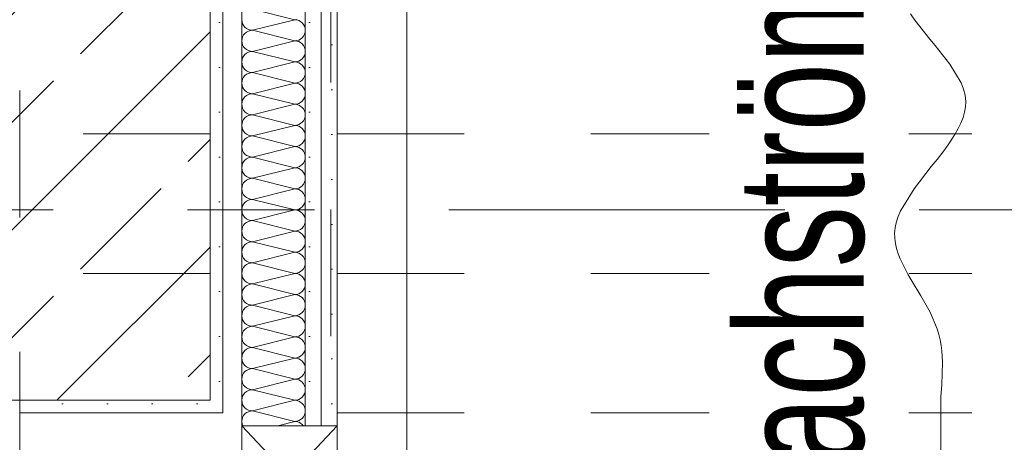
# Model space of a CAD drawing. Header units: metres. Extents: x -3.6 to 90.7, y -11.1 to 18.
# Tile 378 of 656: x 40.13 to 40.906, y 5.167 to 5.5. Entities that reach past the tile are written whole.
import ezdxf

# ---------------------------------------------------------------- set-up
doc = ezdxf.new("R2010")
doc.units = ezdxf.units.M
doc.header["$MEASUREMENT"] = 0
for name, pattern in [('Achse', [0.2, 0.1, -0.05, 0, -0.05]), ('Strichlinie doppelt', [0.546806, 0.264583, -0.105833, 0.070556, -0.105833]), ('Untersicht', [0.1, 0.075, -0.025]), ('Wipeout_Contour', [1, 0, -1])]:
    doc.linetypes.add(name, pattern=pattern)
for name, color, linetype in [('152 - Bemaßung_ Beschriftung.Ausbau', 7, 'Continuous'), ('451 - Universal.Achsen Raster', 7, 'Continuous'), ('605 - Struktur.Wand Innen', 7, 'Continuous'), ('607 - Struktur.Stütze', 7, 'Continuous'), ('608 - Struktur.Träger', 7, 'Continuous'), ('Neubau_606 - Struktur.Wand Innen Ausbau', 7, 'Continuous'), ('Neubau_650 - Abdeckung.Fußboden Aufbau', 7, 'Continuous'), ('Neubau_653 - Abdeckung.TB Verkofferung', 7, 'Continuous')]:
    doc.layers.add(name, color=color, linetype=linetype)
doc.styles.add('ERSTELLTER_STIL_2', font='txt')
doc.dimstyles.new('ERSTELLTER_STIL__1', dxfattribs={"dimtxt": 0.1, "dimasz": 0.0532, "dimexe": 0.18, "dimexo": 0.0625, "dimgap": 0, "dimtad": 1, "dimzin": 0, "dimdsep": 46, "dimtxsty": 'ERSTELLTER_STIL_2', "dimblk": 'ARROWHEAD_2', "dimblk1": 'ARROWHEAD_2', "dimblk2": 'ARROWHEAD_2', "dimcen": 0.09, "dimse1": 1, "dimse2": 1, "dimclrd": 7, "dimclre": 7, "dimclrt": 7, "dimazin": 0, "dimtfac": 1, "dimtdec": 4, "dimtmove": 0, "dimatfit": 3, "dimfxl": 1, "dimtolj": 1, "dimtzin": 0, "dimarcsym": 0})
doc.dimstyles.new('ERSTELLTER_STIL__3', dxfattribs={"dimtxt": 0.1, "dimasz": 0.0532, "dimexe": 0.18, "dimexo": 0.0625, "dimgap": 0, "dimtad": 1, "dimtih": 1, "dimtoh": 1, "dimzin": 0, "dimdsep": 46, "dimtxsty": 'ERSTELLTER_STIL_2', "dimblk": 'ARROWHEAD_2', "dimblk1": 'ARROWHEAD_2', "dimblk2": 'ARROWHEAD_2', "dimcen": 0.09, "dimse1": 1, "dimse2": 1, "dimclrd": 7, "dimclre": 7, "dimclrt": 7, "dimazin": 0, "dimtfac": 1, "dimtdec": 4, "dimtmove": 0, "dimatfit": 3, "dimfxl": 1, "dimtolj": 1, "dimtzin": 0, "dimarcsym": 0})
pattern_1 = [(45, (0, 0), (-0.01767767, 0.01767767), [0, -0.025])]

# ---------------------------------------------------------------- blocks, each defined once
blk = doc.blocks.new('*X7')
at = {"layer": 'Neubau_606 - Struktur.Wand Innen Ausbau', "color": 7, "linetype": 'Continuous', "lineweight": 5}
for p, q in [((40.34664, 5.49999), (40.31331, 5.50832)), ((40.30497, 5.49999), (40.30513, 5.49836)), ((40.34664, 5.49999), (40.31331, 5.49165)), ((40.34664, 5.49999), (40.34827, 5.50015)), ((40.34827, 5.49983), (40.34664, 5.49999)), ((40.34983, 5.49935), (40.34827, 5.49983)), ((40.35127, 5.49858), (40.34983, 5.49935)), ((40.30513, 5.49836), (40.30561, 5.4968)), ((40.30561, 5.4968), (40.30638, 5.49536)), ((40.30638, 5.49536), (40.30741, 5.4941)), ((40.30741, 5.4941), (40.30868, 5.49306)), ((40.30868, 5.49306), (40.31012, 5.49229)), ((40.31012, 5.49229), (40.31168, 5.49181)), ((40.31168, 5.49149), (40.31012, 5.49102)), ((40.31168, 5.49181), (40.31331, 5.49165)), ((40.31331, 5.49165), (40.31168, 5.49149)), ((40.34664, 5.48332), (40.31331, 5.49165)), ((40.35253, 5.49755), (40.35127, 5.49858)), ((40.35357, 5.49628), (40.35253, 5.49755)), ((40.35434, 5.49484), (40.35357, 5.49628)), ((40.35481, 5.49328), (40.35434, 5.49484)), ((40.35497, 5.49165), (40.35481, 5.49328)), ((40.35481, 5.49003), (40.35497, 5.49165)), ((40.30513, 5.48495), (40.30497, 5.48332)), ((40.30561, 5.48651), (40.30513, 5.48495)), ((40.30638, 5.48795), (40.30561, 5.48651)), ((40.30741, 5.48921), (40.30638, 5.48795)), ((40.30868, 5.49025), (40.30741, 5.48921)), ((40.31012, 5.49102), (40.30868, 5.49025)), ((40.34664, 5.48332), (40.34827, 5.48348)), ((40.34827, 5.48348), (40.34983, 5.48396)), ((40.34983, 5.48396), (40.35127, 5.48473)), ((40.35127, 5.48473), (40.35253, 5.48576)), ((40.35253, 5.48576), (40.35357, 5.48702)), ((40.35357, 5.48702), (40.35434, 5.48847)), ((40.35434, 5.48847), (40.35481, 5.49003)), ((40.30497, 5.48332), (40.30513, 5.4817)), ((40.30513, 5.4817), (40.30561, 5.48013)), ((40.30561, 5.48013), (40.30638, 5.47869)), ((40.30638, 5.47869), (40.30741, 5.47743)), ((40.30741, 5.47743), (40.30868, 5.47639)), ((40.30868, 5.47639), (40.31012, 5.47562)), ((40.34664, 5.48332), (40.31331, 5.47499)), ((40.34827, 5.48316), (40.34664, 5.48332)), ((40.34983, 5.48269), (40.34827, 5.48316)), ((40.35127, 5.48192), (40.34983, 5.48269)), ((40.35253, 5.48088), (40.35127, 5.48192)), ((40.35357, 5.47962), (40.35253, 5.48088)), ((40.35434, 5.47818), (40.35357, 5.47962)), ((40.35481, 5.47661), (40.35434, 5.47818)), ((40.35497, 5.47499), (40.35481, 5.47661)), ((40.30513, 5.46828), (40.30497, 5.46665)), ((40.30561, 5.46984), (40.30513, 5.46828)), ((40.30638, 5.47128), (40.30561, 5.46984)), ((40.30741, 5.47255), (40.30638, 5.47128)), ((40.30868, 5.47358), (40.30741, 5.47255)), ((40.31012, 5.47435), (40.30868, 5.47358)), ((40.31012, 5.47562), (40.31168, 5.47515)), ((40.31168, 5.47483), (40.31012, 5.47435)), ((40.31168, 5.47515), (40.31331, 5.47499)), ((40.31331, 5.47499), (40.31168, 5.47483)), ((40.34664, 5.46665), (40.31331, 5.47499)), ((40.34983, 5.46729), (40.35127, 5.46806)), ((40.35127, 5.46806), (40.35253, 5.4691)), ((40.35253, 5.4691), (40.35357, 5.47036)), ((40.35357, 5.47036), (40.35434, 5.4718)), ((40.35434, 5.4718), (40.35481, 5.47336)), ((40.35481, 5.47336), (40.35497, 5.47499)), ((40.30497, 5.46665), (40.30513, 5.46503)), ((40.30513, 5.46503), (40.30561, 5.46347)), ((40.30561, 5.46347), (40.30638, 5.46202)), ((40.30638, 5.46202), (40.30741, 5.46076)), ((40.30741, 5.46076), (40.30868, 5.45973)), ((40.34664, 5.46665), (40.31331, 5.45832)), ((40.34664, 5.46665), (40.34827, 5.46681)), ((40.34827, 5.46649), (40.34664, 5.46665)), ((40.34827, 5.46681), (40.34983, 5.46729)), ((40.34983, 5.46602), (40.34827, 5.46649)), ((40.35127, 5.46525), (40.34983, 5.46602)), ((40.35253, 5.46421), (40.35127, 5.46525)), ((40.35357, 5.46295), (40.35253, 5.46421)), ((40.35434, 5.46151), (40.35357, 5.46295)), ((40.35481, 5.45995), (40.35434, 5.46151)), ((40.30561, 5.45318), (40.30513, 5.45161)), ((40.30638, 5.45462), (40.30561, 5.45318)), ((40.30741, 5.45588), (40.30638, 5.45462)), ((40.30868, 5.45692), (40.30741, 5.45588)), ((40.30868, 5.45973), (40.31012, 5.45896)), ((40.31012, 5.45769), (40.30868, 5.45692)), ((40.31012, 5.45896), (40.31168, 5.45848)), ((40.31168, 5.45816), (40.31012, 5.45769)), ((40.31168, 5.45848), (40.31331, 5.45832)), ((40.31331, 5.45832), (40.31168, 5.45816)), ((40.34664, 5.44999), (40.31331, 5.45832)), ((40.35127, 5.45139), (40.35253, 5.45243)), ((40.35253, 5.45243), (40.35357, 5.45369)), ((40.35357, 5.45369), (40.35434, 5.45513)), ((40.35434, 5.45513), (40.35481, 5.4567)), ((40.35497, 5.45832), (40.35481, 5.45995)), ((40.35481, 5.4567), (40.35497, 5.45832)), ((40.30513, 5.45161), (40.30497, 5.44999)), ((40.30497, 5.44999), (40.30513, 5.44836)), ((40.30513, 5.44836), (40.30561, 5.4468)), ((40.30561, 5.4468), (40.30638, 5.44536)), ((40.30638, 5.44536), (40.30741, 5.4441)), ((40.34664, 5.44999), (40.31331, 5.44165)), ((40.34664, 5.44999), (40.34827, 5.45015)), ((40.34827, 5.44983), (40.34664, 5.44999)), ((40.34827, 5.45015), (40.34983, 5.45062)), ((40.34983, 5.44935), (40.34827, 5.44983)), ((40.34983, 5.45062), (40.35127, 5.45139)), ((40.35127, 5.44858), (40.34983, 5.44935)), ((40.35253, 5.44755), (40.35127, 5.44858)), ((40.35357, 5.44628), (40.35253, 5.44755)), ((40.35434, 5.44484), (40.35357, 5.44628)), ((40.35481, 5.44328), (40.35434, 5.44484)), ((40.30638, 5.43795), (40.30561, 5.43651)), ((40.30741, 5.43921), (40.30638, 5.43795)), ((40.30741, 5.4441), (40.30868, 5.44306)), ((40.30868, 5.44025), (40.30741, 5.43921)), ((40.30868, 5.44306), (40.31012, 5.44229)), ((40.31012, 5.44102), (40.30868, 5.44025)), ((40.31012, 5.44229), (40.31168, 5.44181)), ((40.31168, 5.44149), (40.31012, 5.44102)), ((40.31168, 5.44181), (40.31331, 5.44165)), ((40.31331, 5.44165), (40.31168, 5.44149)), ((40.34664, 5.43332), (40.31331, 5.44165)), ((40.35253, 5.43576), (40.35357, 5.43702)), ((40.35357, 5.43702), (40.35434, 5.43847)), ((40.35434, 5.43847), (40.35481, 5.44003)), ((40.35497, 5.44165), (40.35481, 5.44328)), ((40.35481, 5.44003), (40.35497, 5.44165)), ((40.30513, 5.43495), (40.30497, 5.43332)), ((40.30497, 5.43332), (40.30513, 5.4317)), ((40.30561, 5.43651), (40.30513, 5.43495)), ((40.30513, 5.4317), (40.30561, 5.43013)), ((40.30561, 5.43013), (40.30638, 5.42869)), ((40.34664, 5.43332), (40.31331, 5.42499)), ((40.34664, 5.43332), (40.34827, 5.43348)), ((40.34827, 5.43316), (40.34664, 5.43332)), ((40.34827, 5.43348), (40.34983, 5.43396)), ((40.34983, 5.43269), (40.34827, 5.43316)), ((40.34983, 5.43396), (40.35127, 5.43473)), ((40.35127, 5.43192), (40.34983, 5.43269)), ((40.35127, 5.43473), (40.35253, 5.43576)), ((40.35253, 5.43088), (40.35127, 5.43192)), ((40.35357, 5.42962), (40.35253, 5.43088)), ((40.35434, 5.42818), (40.35357, 5.42962)), ((40.30638, 5.42869), (40.30741, 5.42743)), ((40.30741, 5.42255), (40.30638, 5.42128)), ((40.30741, 5.42743), (40.30868, 5.42639)), ((40.30868, 5.42358), (40.30741, 5.42255)), ((40.30868, 5.42639), (40.31012, 5.42562)), ((40.31012, 5.42435), (40.30868, 5.42358)), ((40.31012, 5.42562), (40.31168, 5.42515)), ((40.31168, 5.42483), (40.31012, 5.42435)), ((40.31168, 5.42515), (40.31331, 5.42499)), ((40.31331, 5.42499), (40.31168, 5.42483)), ((40.34664, 5.41665), (40.31331, 5.42499)), ((40.35357, 5.42036), (40.35434, 5.4218)), ((40.35481, 5.42661), (40.35434, 5.42818)), ((40.35434, 5.4218), (40.35481, 5.42336)), ((40.35497, 5.42499), (40.35481, 5.42661)), ((40.35481, 5.42336), (40.35497, 5.42499)), ((40.30513, 5.41828), (40.30497, 5.41665)), ((40.30497, 5.41665), (40.30513, 5.41503)), ((40.30561, 5.41984), (40.30513, 5.41828)), ((40.30513, 5.41503), (40.30561, 5.41347)), ((40.30638, 5.42128), (40.30561, 5.41984)), ((40.34664, 5.41665), (40.31331, 5.40832)), ((40.34664, 5.41665), (40.34827, 5.41681)), ((40.34827, 5.41649), (40.34664, 5.41665)), ((40.34827, 5.41681), (40.34983, 5.41729)), ((40.34983, 5.41602), (40.34827, 5.41649)), ((40.34983, 5.41729), (40.35127, 5.41806)), ((40.35127, 5.41525), (40.34983, 5.41602)), ((40.35127, 5.41806), (40.35253, 5.4191)), ((40.35253, 5.41421), (40.35127, 5.41525)), ((40.35253, 5.4191), (40.35357, 5.42036)), ((40.35357, 5.41295), (40.35253, 5.41421)), ((40.30561, 5.41347), (40.30638, 5.41202)), ((40.30638, 5.41202), (40.30741, 5.41076)), ((40.30741, 5.41076), (40.30868, 5.40973)), ((40.30868, 5.40692), (40.30741, 5.40588)), ((40.30868, 5.40973), (40.31012, 5.40896)), ((40.31012, 5.40769), (40.30868, 5.40692)), ((40.31012, 5.40896), (40.31168, 5.40848)), ((40.31168, 5.40816), (40.31012, 5.40769)), ((40.31168, 5.40848), (40.31331, 5.40832)), ((40.31331, 5.40832), (40.31168, 5.40816)), ((40.34664, 5.39999), (40.31331, 5.40832)), ((40.35434, 5.41151), (40.35357, 5.41295)), ((40.35481, 5.40995), (40.35434, 5.41151)), ((40.35434, 5.40513), (40.35481, 5.4067)), ((40.35497, 5.40832), (40.35481, 5.40995)), ((40.35481, 5.4067), (40.35497, 5.40832)), ((40.30513, 5.40161), (40.30497, 5.39999)), ((40.30497, 5.39999), (40.30513, 5.39836)), ((40.30561, 5.40318), (40.30513, 5.40161)), ((40.30513, 5.39836), (40.30561, 5.3968)), ((40.30638, 5.40462), (40.30561, 5.40318)), ((40.30741, 5.40588), (40.30638, 5.40462)), ((40.34664, 5.39999), (40.31331, 5.39165)), ((40.34664, 5.39999), (40.34827, 5.40015)), ((40.34827, 5.39983), (40.34664, 5.39999)), ((40.34827, 5.40015), (40.34983, 5.40062)), ((40.34983, 5.39935), (40.34827, 5.39983)), ((40.34983, 5.40062), (40.35127, 5.40139)), ((40.35127, 5.39858), (40.34983, 5.39935)), ((40.35127, 5.40139), (40.35253, 5.40243)), ((40.35253, 5.39755), (40.35127, 5.39858)), ((40.35253, 5.40243), (40.35357, 5.40369)), ((40.35357, 5.40369), (40.35434, 5.40513)), ((40.30561, 5.3968), (40.30638, 5.39536)), ((40.30638, 5.39536), (40.30741, 5.3941)), ((40.30741, 5.3941), (40.30868, 5.39306)), ((40.30868, 5.39306), (40.31012, 5.39229)), ((40.31012, 5.39102), (40.30868, 5.39025)), ((40.31012, 5.39229), (40.31168, 5.39181)), ((40.31168, 5.39149), (40.31012, 5.39102)), ((40.31168, 5.39181), (40.31331, 5.39165)), ((40.31331, 5.39165), (40.31168, 5.39149)), ((40.34664, 5.38332), (40.31331, 5.39165)), ((40.35357, 5.39628), (40.35253, 5.39755)), ((40.35434, 5.39484), (40.35357, 5.39628)), ((40.35481, 5.39328), (40.35434, 5.39484)), ((40.35497, 5.39165), (40.35481, 5.39328)), ((40.35481, 5.39003), (40.35497, 5.39165)), ((40.30513, 5.38495), (40.30497, 5.38332)), ((40.30497, 5.38332), (40.30513, 5.3817)), ((40.30561, 5.38651), (40.30513, 5.38495)), ((40.30638, 5.38795), (40.30561, 5.38651)), ((40.30741, 5.38921), (40.30638, 5.38795)), ((40.30868, 5.39025), (40.30741, 5.38921)), ((40.34664, 5.38332), (40.31331, 5.37499)), ((40.34664, 5.38332), (40.34827, 5.38348)), ((40.34827, 5.38316), (40.34664, 5.38332)), ((40.34827, 5.38348), (40.34983, 5.38396)), ((40.34983, 5.38269), (40.34827, 5.38316)), ((40.34983, 5.38396), (40.35127, 5.38473)), ((40.35127, 5.38192), (40.34983, 5.38269)), ((40.35127, 5.38473), (40.35253, 5.38576)), ((40.35253, 5.38576), (40.35357, 5.38702)), ((40.35357, 5.38702), (40.35434, 5.38847)), ((40.35434, 5.38847), (40.35481, 5.39003)), ((40.30513, 5.3817), (40.30561, 5.38013)), ((40.30561, 5.38013), (40.30638, 5.37869)), ((40.30638, 5.37869), (40.30741, 5.37743)), ((40.30741, 5.37743), (40.30868, 5.37639)), ((40.30868, 5.37639), (40.31012, 5.37562)), ((40.31012, 5.37562), (40.31168, 5.37515)), ((40.31168, 5.37515), (40.31331, 5.37499)), ((40.31331, 5.37499), (40.31168, 5.37483)), ((40.34664, 5.36665), (40.31331, 5.37499)), ((40.35253, 5.38088), (40.35127, 5.38192)), ((40.35357, 5.37962), (40.35253, 5.38088)), ((40.35434, 5.37818), (40.35357, 5.37962)), ((40.35481, 5.37661), (40.35434, 5.37818)), ((40.35497, 5.37499), (40.35481, 5.37661)), ((40.35481, 5.37336), (40.35497, 5.37499)), ((40.30513, 5.36828), (40.30497, 5.36665)), ((40.30561, 5.36984), (40.30513, 5.36828)), ((40.30638, 5.37128), (40.30561, 5.36984)), ((40.30741, 5.37255), (40.30638, 5.37128)), ((40.30868, 5.37358), (40.30741, 5.37255)), ((40.31012, 5.37435), (40.30868, 5.37358)), ((40.31168, 5.37483), (40.31012, 5.37435)), ((40.34827, 5.36681), (40.34983, 5.36729)), ((40.34983, 5.36729), (40.35127, 5.36806)), ((40.35127, 5.36806), (40.35253, 5.3691)), ((40.35253, 5.3691), (40.35357, 5.37036)), ((40.35357, 5.37036), (40.35434, 5.3718)), ((40.35434, 5.3718), (40.35481, 5.37336)), ((40.30497, 5.36665), (40.30513, 5.36503)), ((40.30513, 5.36503), (40.30561, 5.36347)), ((40.30561, 5.36347), (40.30638, 5.36202)), ((40.30638, 5.36202), (40.30741, 5.36076)), ((40.30741, 5.36076), (40.30868, 5.35973)), ((40.30868, 5.35973), (40.31012, 5.35896)), ((40.34664, 5.36665), (40.31331, 5.35832)), ((40.34664, 5.36665), (40.34827, 5.36681)), ((40.34827, 5.36649), (40.34664, 5.36665)), ((40.34983, 5.36602), (40.34827, 5.36649)), ((40.35127, 5.36525), (40.34983, 5.36602)), ((40.35253, 5.36421), (40.35127, 5.36525)), ((40.35357, 5.36295), (40.35253, 5.36421)), ((40.35434, 5.36151), (40.35357, 5.36295)), ((40.35481, 5.35995), (40.35434, 5.36151)), ((40.35497, 5.35832), (40.35481, 5.35995)), ((40.30513, 5.35161), (40.30497, 5.34999)), ((40.30561, 5.35318), (40.30513, 5.35161)), ((40.30638, 5.35462), (40.30561, 5.35318)), ((40.30741, 5.35588), (40.30638, 5.35462)), ((40.30868, 5.35692), (40.30741, 5.35588)), ((40.31012, 5.35769), (40.30868, 5.35692)), ((40.31012, 5.35896), (40.31168, 5.35848)), ((40.31168, 5.35816), (40.31012, 5.35769)), ((40.31168, 5.35848), (40.31331, 5.35832)), ((40.31331, 5.35832), (40.31168, 5.35816)), ((40.34664, 5.34999), (40.31331, 5.35832)), ((40.35127, 5.35139), (40.35253, 5.35243)), ((40.35253, 5.35243), (40.35357, 5.35369)), ((40.35357, 5.35369), (40.35434, 5.35513)), ((40.35434, 5.35513), (40.35481, 5.3567)), ((40.35481, 5.3567), (40.35497, 5.35832)), ((40.30497, 5.34999), (40.30513, 5.34836)), ((40.30513, 5.34836), (40.30561, 5.3468)), ((40.30561, 5.3468), (40.30638, 5.34536)), ((40.30638, 5.34536), (40.30741, 5.3441)), ((40.30741, 5.3441), (40.30868, 5.34306)), ((40.34664, 5.34999), (40.31331, 5.34165)), ((40.34664, 5.34999), (40.34827, 5.35015)), ((40.34827, 5.34983), (40.34664, 5.34999)), ((40.34827, 5.35015), (40.34983, 5.35062)), ((40.34983, 5.34935), (40.34827, 5.34983)), ((40.34983, 5.35062), (40.35127, 5.35139)), ((40.35127, 5.34858), (40.34983, 5.34935)), ((40.35253, 5.34755), (40.35127, 5.34858)), ((40.35357, 5.34628), (40.35253, 5.34755)), ((40.35434, 5.34484), (40.35357, 5.34628)), ((40.35481, 5.34328), (40.35434, 5.34484)), ((40.30561, 5.33651), (40.30513, 5.33495)), ((40.30638, 5.33795), (40.30561, 5.33651)), ((40.30741, 5.33921), (40.30638, 5.33795)), ((40.30868, 5.34025), (40.30741, 5.33921)), ((40.30868, 5.34306), (40.31012, 5.34229)), ((40.31012, 5.34102), (40.30868, 5.34025)), ((40.31012, 5.34229), (40.31168, 5.34181)), ((40.31168, 5.34149), (40.31012, 5.34102)), ((40.31168, 5.34181), (40.31331, 5.34165)), ((40.31331, 5.34165), (40.31168, 5.34149)), ((40.34664, 5.33332), (40.31331, 5.34165)), ((40.35253, 5.33576), (40.35357, 5.33702)), ((40.35357, 5.33702), (40.35434, 5.33847)), ((40.35434, 5.33847), (40.35481, 5.34003)), ((40.35497, 5.34165), (40.35481, 5.34328)), ((40.35481, 5.34003), (40.35497, 5.34165)), ((40.30513, 5.33495), (40.30497, 5.33332)), ((40.30497, 5.33332), (40.30513, 5.3317)), ((40.30513, 5.3317), (40.30561, 5.33013)), ((40.30561, 5.33013), (40.30638, 5.32869)), ((40.30638, 5.32869), (40.30741, 5.32743)), ((40.34664, 5.33332), (40.31331, 5.32499)), ((40.34664, 5.33332), (40.34827, 5.33348)), ((40.34827, 5.33316), (40.34664, 5.33332)), ((40.34827, 5.33348), (40.34983, 5.33396)), ((40.34983, 5.33269), (40.34827, 5.33316)), ((40.34983, 5.33396), (40.35127, 5.33473)), ((40.35127, 5.33192), (40.34983, 5.33269)), ((40.35127, 5.33473), (40.35253, 5.33576)), ((40.35253, 5.33088), (40.35127, 5.33192)), ((40.35357, 5.32962), (40.35253, 5.33088)), ((40.35434, 5.32818), (40.35357, 5.32962)), ((40.30638, 5.32128), (40.30561, 5.31984)), ((40.30741, 5.32255), (40.30638, 5.32128)), ((40.30741, 5.32743), (40.30868, 5.32639)), ((40.30868, 5.32358), (40.30741, 5.32255)), ((40.30868, 5.32639), (40.31012, 5.32562)), ((40.31012, 5.32435), (40.30868, 5.32358)), ((40.31012, 5.32562), (40.31168, 5.32515)), ((40.31168, 5.32483), (40.31012, 5.32435)), ((40.31168, 5.32515), (40.31331, 5.32499)), ((40.31331, 5.32499), (40.31168, 5.32483)), ((40.34664, 5.31665), (40.31331, 5.32499)), ((40.35357, 5.32036), (40.35434, 5.3218)), ((40.35481, 5.32661), (40.35434, 5.32818)), ((40.35434, 5.3218), (40.35481, 5.32336)), ((40.35497, 5.32499), (40.35481, 5.32661)), ((40.35481, 5.32336), (40.35497, 5.32499)), ((40.30513, 5.31828), (40.30497, 5.31665)), ((40.30497, 5.31665), (40.30513, 5.31503)), ((40.30561, 5.31984), (40.30513, 5.31828)), ((40.30513, 5.31503), (40.30561, 5.31347)), ((40.30561, 5.31347), (40.30638, 5.31202)), ((40.34664, 5.31665), (40.31331, 5.30832)), ((40.34664, 5.31665), (40.34827, 5.31681)), ((40.34827, 5.31649), (40.34664, 5.31665)), ((40.34827, 5.31681), (40.34983, 5.31729)), ((40.34983, 5.31602), (40.34827, 5.31649)), ((40.34983, 5.31729), (40.35127, 5.31806)), ((40.35127, 5.31525), (40.34983, 5.31602)), ((40.35127, 5.31806), (40.35253, 5.3191)), ((40.35253, 5.31421), (40.35127, 5.31525)), ((40.35253, 5.3191), (40.35357, 5.32036)), ((40.35357, 5.31295), (40.35253, 5.31421)), ((40.35434, 5.31151), (40.35357, 5.31295)), ((40.30638, 5.31202), (40.30741, 5.31076)), ((40.30741, 5.30588), (40.30638, 5.30462)), ((40.30741, 5.31076), (40.30868, 5.30973)), ((40.30868, 5.30692), (40.30741, 5.30588)), ((40.30868, 5.30973), (40.31012, 5.30896)), ((40.31012, 5.30769), (40.30868, 5.30692)), ((40.31012, 5.30896), (40.31168, 5.30848)), ((40.31168, 5.30816), (40.31012, 5.30769)), ((40.31168, 5.30848), (40.31331, 5.30832)), ((40.31331, 5.30832), (40.31168, 5.30816)), ((40.34664, 5.29999), (40.31331, 5.30832)), ((40.35357, 5.30369), (40.35434, 5.30513)), ((40.35481, 5.30995), (40.35434, 5.31151)), ((40.35434, 5.30513), (40.35481, 5.3067)), ((40.35497, 5.30832), (40.35481, 5.30995)), ((40.35481, 5.3067), (40.35497, 5.30832)), ((40.30513, 5.30161), (40.30497, 5.29999)), ((40.30497, 5.29999), (40.30513, 5.29836)), ((40.30561, 5.30318), (40.30513, 5.30161)), ((40.30513, 5.29836), (40.30561, 5.2968)), ((40.30638, 5.30462), (40.30561, 5.30318)), ((40.34664, 5.29999), (40.31331, 5.29165)), ((40.34664, 5.29999), (40.34827, 5.30015)), ((40.34827, 5.29983), (40.34664, 5.29999)), ((40.34827, 5.30015), (40.34983, 5.30062)), ((40.34983, 5.29935), (40.34827, 5.29983)), ((40.34983, 5.30062), (40.35127, 5.30139)), ((40.35127, 5.29858), (40.34983, 5.29935)), ((40.35127, 5.30139), (40.35253, 5.30243)), ((40.35253, 5.29755), (40.35127, 5.29858)), ((40.35253, 5.30243), (40.35357, 5.30369)), ((40.35357, 5.29628), (40.35253, 5.29755)), ((40.30561, 5.2968), (40.30638, 5.29536)), ((40.30638, 5.29536), (40.30741, 5.2941)), ((40.30741, 5.2941), (40.30868, 5.29306)), ((40.30868, 5.29025), (40.30741, 5.28921)), ((40.30868, 5.29306), (40.31012, 5.29229)), ((40.31012, 5.29102), (40.30868, 5.29025)), ((40.31012, 5.29229), (40.31168, 5.29181)), ((40.31168, 5.29149), (40.31012, 5.29102)), ((40.31168, 5.29181), (40.31331, 5.29165)), ((40.31331, 5.29165), (40.31168, 5.29149)), ((40.34664, 5.28332), (40.31331, 5.29165)), ((40.35434, 5.29484), (40.35357, 5.29628)), ((40.35481, 5.29328), (40.35434, 5.29484)), ((40.35434, 5.28847), (40.35481, 5.29003)), ((40.35497, 5.29165), (40.35481, 5.29328)), ((40.35481, 5.29003), (40.35497, 5.29165)), ((40.30513, 5.28495), (40.30497, 5.28332)), ((40.30497, 5.28332), (40.30513, 5.2817)), ((40.30561, 5.28651), (40.30513, 5.28495)), ((40.30638, 5.28795), (40.30561, 5.28651)), ((40.30741, 5.28921), (40.30638, 5.28795)), ((40.34664, 5.28332), (40.31331, 5.27499)), ((40.34664, 5.28332), (40.34827, 5.28348)), ((40.34827, 5.28316), (40.34664, 5.28332)), ((40.34827, 5.28348), (40.34983, 5.28396)), ((40.34983, 5.28269), (40.34827, 5.28316)), ((40.34983, 5.28396), (40.35127, 5.28473)), ((40.35127, 5.28192), (40.34983, 5.28269)), ((40.35127, 5.28473), (40.35253, 5.28576)), ((40.35253, 5.28088), (40.35127, 5.28192)), ((40.35253, 5.28576), (40.35357, 5.28702)), ((40.35357, 5.28702), (40.35434, 5.28847)), ((40.30513, 5.2817), (40.30561, 5.28013)), ((40.30561, 5.28013), (40.30638, 5.27869)), ((40.30638, 5.27869), (40.30741, 5.27743)), ((40.30741, 5.27743), (40.30868, 5.27639)), ((40.30868, 5.27639), (40.31012, 5.27562)), ((40.31012, 5.27435), (40.30868, 5.27358)), ((40.31012, 5.27562), (40.31168, 5.27515)), ((40.31168, 5.27483), (40.31012, 5.27435)), ((40.31168, 5.27515), (40.31331, 5.27499)), ((40.31331, 5.27499), (40.31168, 5.27483)), ((40.34664, 5.26665), (40.31331, 5.27499)), ((40.35357, 5.27962), (40.35253, 5.28088)), ((40.35434, 5.27818), (40.35357, 5.27962)), ((40.35481, 5.27661), (40.35434, 5.27818)), ((40.35497, 5.27499), (40.35481, 5.27661)), ((40.35481, 5.27336), (40.35497, 5.27499)), ((40.30513, 5.26828), (40.30497, 5.26665)), ((40.30497, 5.26665), (40.30513, 5.26503)), ((40.30561, 5.26984), (40.30513, 5.26828)), ((40.30638, 5.27128), (40.30561, 5.26984)), ((40.30741, 5.27255), (40.30638, 5.27128)), ((40.30868, 5.27358), (40.30741, 5.27255)), ((40.34664, 5.26665), (40.31331, 5.25832)), ((40.34664, 5.26665), (40.34827, 5.26681)), ((40.34827, 5.26649), (40.34664, 5.26665)), ((40.34827, 5.26681), (40.34983, 5.26729)), ((40.34983, 5.26602), (40.34827, 5.26649)), ((40.34983, 5.26729), (40.35127, 5.26806)), ((40.35127, 5.26806), (40.35253, 5.2691)), ((40.35253, 5.2691), (40.35357, 5.27036)), ((40.35357, 5.27036), (40.35434, 5.2718)), ((40.35434, 5.2718), (40.35481, 5.27336)), ((40.30513, 5.26503), (40.30561, 5.26347)), ((40.30561, 5.26347), (40.30638, 5.26202)), ((40.30638, 5.26202), (40.30741, 5.26076)), ((40.30741, 5.26076), (40.30868, 5.25973)), ((40.30868, 5.25973), (40.31012, 5.25896)), ((40.31012, 5.25896), (40.31168, 5.25848)), ((40.35127, 5.26525), (40.34983, 5.26602)), ((40.35253, 5.26421), (40.35127, 5.26525)), ((40.35357, 5.26295), (40.35253, 5.26421)), ((40.35434, 5.26151), (40.35357, 5.26295)), ((40.35481, 5.25995), (40.35434, 5.26151)), ((40.35497, 5.25832), (40.35481, 5.25995)), ((40.30513, 5.25161), (40.30497, 5.24999)), ((40.30561, 5.25318), (40.30513, 5.25161)), ((40.30638, 5.25462), (40.30561, 5.25318)), ((40.30741, 5.25588), (40.30638, 5.25462)), ((40.30868, 5.25692), (40.30741, 5.25588)), ((40.31012, 5.25769), (40.30868, 5.25692)), ((40.31168, 5.25816), (40.31012, 5.25769)), ((40.31168, 5.25848), (40.31331, 5.25832)), ((40.31331, 5.25832), (40.31168, 5.25816)), ((40.34664, 5.24999), (40.31331, 5.25832)), ((40.34983, 5.25062), (40.35127, 5.25139)), ((40.35127, 5.25139), (40.35253, 5.25243)), ((40.35253, 5.25243), (40.35357, 5.25369)), ((40.35357, 5.25369), (40.35434, 5.25513)), ((40.35434, 5.25513), (40.35481, 5.2567)), ((40.35481, 5.2567), (40.35497, 5.25832)), ((40.30497, 5.24999), (40.30513, 5.24836)), ((40.30513, 5.24836), (40.30561, 5.2468)), ((40.30561, 5.2468), (40.30638, 5.24536)), ((40.30638, 5.24536), (40.30741, 5.2441)), ((40.30741, 5.2441), (40.30868, 5.24306)), ((40.30868, 5.24306), (40.31012, 5.24229)), ((40.34664, 5.24999), (40.31331, 5.24165)), ((40.34664, 5.24999), (40.34827, 5.25015)), ((40.34827, 5.24983), (40.34664, 5.24999)), ((40.34827, 5.25015), (40.34983, 5.25062)), ((40.34983, 5.24935), (40.34827, 5.24983)), ((40.35127, 5.24858), (40.34983, 5.24935)), ((40.35253, 5.24755), (40.35127, 5.24858)), ((40.35357, 5.24628), (40.35253, 5.24755)), ((40.35434, 5.24484), (40.35357, 5.24628)), ((40.35481, 5.24328), (40.35434, 5.24484)), ((40.35497, 5.24165), (40.35481, 5.24328)), ((40.30561, 5.23651), (40.30513, 5.23495)), ((40.30638, 5.23795), (40.30561, 5.23651)), ((40.30741, 5.23921), (40.30638, 5.23795)), ((40.30868, 5.24025), (40.30741, 5.23921)), ((40.31012, 5.24102), (40.30868, 5.24025)), ((40.31012, 5.24229), (40.31168, 5.24181)), ((40.31168, 5.24149), (40.31012, 5.24102)), ((40.31168, 5.24181), (40.31331, 5.24165)), ((40.31331, 5.24165), (40.31168, 5.24149)), ((40.34664, 5.23332), (40.31331, 5.24165)), ((40.35127, 5.23473), (40.35253, 5.23576)), ((40.35253, 5.23576), (40.35357, 5.23702)), ((40.35357, 5.23702), (40.35434, 5.23847)), ((40.35434, 5.23847), (40.35481, 5.24003)), ((40.35481, 5.24003), (40.35497, 5.24165)), ((40.30513, 5.23495), (40.30497, 5.23332)), ((40.30497, 5.23332), (40.30513, 5.2317)), ((40.30513, 5.2317), (40.30561, 5.23013)), ((40.30561, 5.23013), (40.30638, 5.22869)), ((40.30638, 5.22869), (40.30741, 5.22743)), ((40.34664, 5.23332), (40.31331, 5.22499)), ((40.34664, 5.23332), (40.34827, 5.23348)), ((40.34827, 5.23316), (40.34664, 5.23332)), ((40.34827, 5.23348), (40.34983, 5.23396)), ((40.34983, 5.23269), (40.34827, 5.23316)), ((40.34983, 5.23396), (40.35127, 5.23473)), ((40.35127, 5.23192), (40.34983, 5.23269)), ((40.35253, 5.23088), (40.35127, 5.23192)), ((40.35357, 5.22962), (40.35253, 5.23088)), ((40.35434, 5.22818), (40.35357, 5.22962)), ((40.35481, 5.22661), (40.35434, 5.22818)), ((40.30561, 5.21984), (40.30513, 5.21828)), ((40.30638, 5.22128), (40.30561, 5.21984)), ((40.30741, 5.22255), (40.30638, 5.22128)), ((40.30741, 5.22743), (40.30868, 5.22639)), ((40.30868, 5.22358), (40.30741, 5.22255)), ((40.30868, 5.22639), (40.31012, 5.22562)), ((40.31012, 5.22435), (40.30868, 5.22358)), ((40.31012, 5.22562), (40.31168, 5.22515)), ((40.31168, 5.22483), (40.31012, 5.22435)), ((40.31168, 5.22515), (40.31331, 5.22499)), ((40.31331, 5.22499), (40.31168, 5.22483)), ((40.34664, 5.21665), (40.31331, 5.22499)), ((40.35253, 5.2191), (40.35357, 5.22036)), ((40.35357, 5.22036), (40.35434, 5.2218)), ((40.35434, 5.2218), (40.35481, 5.22336)), ((40.35497, 5.22499), (40.35481, 5.22661)), ((40.35481, 5.22336), (40.35497, 5.22499)), ((40.30513, 5.21828), (40.30497, 5.21665)), ((40.30497, 5.21665), (40.30513, 5.21503)), ((40.30513, 5.21503), (40.30561, 5.21347)), ((40.30561, 5.21347), (40.30638, 5.21202)), ((40.30638, 5.21202), (40.30741, 5.21076)), ((40.34664, 5.21665), (40.31331, 5.20832)), ((40.34664, 5.21665), (40.34827, 5.21681)), ((40.34827, 5.21649), (40.34664, 5.21665)), ((40.34827, 5.21681), (40.34983, 5.21729)), ((40.34983, 5.21602), (40.34827, 5.21649)), ((40.34983, 5.21729), (40.35127, 5.21806)), ((40.35127, 5.21525), (40.34983, 5.21602)), ((40.35127, 5.21806), (40.35253, 5.2191)), ((40.35253, 5.21421), (40.35127, 5.21525)), ((40.35357, 5.21295), (40.35253, 5.21421)), ((40.35434, 5.21151), (40.35357, 5.21295)), ((40.30638, 5.20462), (40.30561, 5.20318)), ((40.30741, 5.20588), (40.30638, 5.20462)), ((40.30741, 5.21076), (40.30868, 5.20973)), ((40.30868, 5.20692), (40.30741, 5.20588)), ((40.30868, 5.20973), (40.31012, 5.20896)), ((40.31012, 5.20769), (40.30868, 5.20692)), ((40.31012, 5.20896), (40.31168, 5.20848)), ((40.31168, 5.20816), (40.31012, 5.20769)), ((40.31168, 5.20848), (40.31331, 5.20832)), ((40.31331, 5.20832), (40.31168, 5.20816)), ((40.34664, 5.19999), (40.31331, 5.20832)), ((40.35357, 5.20369), (40.35434, 5.20513)), ((40.35481, 5.20995), (40.35434, 5.21151)), ((40.35434, 5.20513), (40.35481, 5.2067)), ((40.35497, 5.20832), (40.35481, 5.20995)), ((40.35481, 5.2067), (40.35497, 5.20832)), ((40.30513, 5.20161), (40.30497, 5.19999)), ((40.30497, 5.19999), (40.30513, 5.19836)), ((40.30561, 5.20318), (40.30513, 5.20161)), ((40.30513, 5.19836), (40.30561, 5.1968)), ((40.30561, 5.1968), (40.30638, 5.19536)), ((40.34664, 5.19999), (40.31331, 5.19165)), ((40.34664, 5.19999), (40.34827, 5.20015)), ((40.34827, 5.19983), (40.34664, 5.19999)), ((40.34827, 5.20015), (40.34983, 5.20062)), ((40.34983, 5.19935), (40.34827, 5.19983)), ((40.34983, 5.20062), (40.35127, 5.20139)), ((40.35127, 5.19858), (40.34983, 5.19935)), ((40.35127, 5.20139), (40.35253, 5.20243)), ((40.35253, 5.19755), (40.35127, 5.19858)), ((40.35253, 5.20243), (40.35357, 5.20369)), ((40.35357, 5.19628), (40.35253, 5.19755)), ((40.30638, 5.19536), (40.30741, 5.1941)), ((40.30741, 5.18921), (40.30638, 5.18795)), ((40.30741, 5.1941), (40.30868, 5.19306)), ((40.30868, 5.19025), (40.30741, 5.18921)), ((40.30868, 5.19306), (40.31012, 5.19229)), ((40.31012, 5.19102), (40.30868, 5.19025)), ((40.31012, 5.19229), (40.31168, 5.19181)), ((40.31168, 5.19149), (40.31012, 5.19102)), ((40.31168, 5.19181), (40.31331, 5.19165)), ((40.31331, 5.19165), (40.31168, 5.19149)), ((40.34664, 5.18332), (40.31331, 5.19165)), ((40.35434, 5.19484), (40.35357, 5.19628)), ((40.35481, 5.19328), (40.35434, 5.19484)), ((40.35434, 5.18847), (40.35481, 5.19003)), ((40.35497, 5.19165), (40.35481, 5.19328)), ((40.35481, 5.19003), (40.35497, 5.19165)), ((40.30513, 5.18495), (40.30497, 5.18332)), ((40.30497, 5.18332), (40.30513, 5.1817)), ((40.30561, 5.18651), (40.30513, 5.18495)), ((40.30513, 5.1817), (40.30561, 5.18013)), ((40.30638, 5.18795), (40.30561, 5.18651)), ((40.34664, 5.18332), (40.33329, 5.17998)), ((40.34664, 5.18332), (40.34827, 5.18348)), ((40.34827, 5.18316), (40.34664, 5.18332)), ((40.34827, 5.18348), (40.34983, 5.18396)), ((40.34983, 5.18269), (40.34827, 5.18316)), ((40.34983, 5.18396), (40.35127, 5.18473)), ((40.35127, 5.18192), (40.34983, 5.18269)), ((40.35127, 5.18473), (40.35253, 5.18576)), ((40.35253, 5.18088), (40.35127, 5.18192)), ((40.35253, 5.18576), (40.35357, 5.18702)), ((40.35357, 5.18702), (40.35434, 5.18847)), ((40.30561, 5.18013), (40.30569, 5.17998)), ((40.35327, 5.17998), (40.35253, 5.18088))]:
    blk.add_line(p, q, dxfattribs=at)
blk = doc.blocks.new('*D633')
at = {"layer": '152 - Bemaßung_ Beschriftung.Ausbau', "color": 7, "linetype": 'Continuous', "lineweight": 5}
for p, q in [((40.9272, 5.76), (40.9272, 5.79423)), ((40.9622, 5.73979), (40.8922, 5.78021)), ((40.9797, 5.76), (40.8747, 5.76)), ((40.9272, 3.935), (40.9272, 5.76)), ((40.8922, 3.95521), (40.9622, 3.91479)), ((40.9797, 3.935), (40.8747, 3.935))]:
    blk.add_line(p, q, dxfattribs=at)
at = {"layer": '152 - Bemaßung_ Beschriftung.Ausbau', "color": 7, "lineweight": 5, "insert": (40.92661, 4.68943), "char_height": 0.1, "attachment_point": 7, "rotation": 90, "style": 'ERSTELLTER_STIL_2'}
blk.add_mtext('\\A1;{\\pql;\\fArial|b0|i0|c0|p38;1,82\\fArial|b0|i0|c0|p38;\\A1{\\H.66x;\\S5^  ;}}', dxfattribs=at)
blk = doc.blocks.new('ARROWHEAD_2')
at = {"color": 0, "linetype": 'Continuous', "lineweight": 0}
for p, q in [((-0.378, -0.655), (0.378, 0.655)), ((0, 0), (-1, 0))]:
    blk.add_line(p, q, dxfattribs=at)
blk = doc.blocks.new('*D634')
at = {"layer": '152 - Bemaßung_ Beschriftung.Ausbau', "color": 7, "linetype": 'Continuous', "lineweight": 5}
for p, q in [((40.12997, 4.49941), (40.12997, 4.60441)), ((40.37997, 4.49941), (40.37997, 4.60441)), ((40.15018, 4.58691), (40.10977, 4.51691)), ((40.40018, 4.58691), (40.35977, 4.51691)), ((40.09574, 4.55191), (40.12997, 4.55191)), ((40.12997, 4.55191), (40.37997, 4.55191))]:
    blk.add_line(p, q, dxfattribs=at)
at = {"color": 254, "linetype": 'Wipeout_Contour', "lineweight": 0, "ltscale": 162.089414}
blk.add_wipeout([(40.15766, 4.55048), (40.35229, 4.55048), (40.35229, 4.69334), (40.15766, 4.69334)], dxfattribs=at).dxf.layer = '152 - Bemaßung_ Beschriftung.Ausbau'
at = {"layer": '152 - Bemaßung_ Beschriftung.Ausbau', "color": 7, "lineweight": 5, "insert": (40.17909, 4.57191), "char_height": 0.1, "attachment_point": 7, "style": 'ERSTELLTER_STIL_2'}
blk.add_mtext('\\A1;{\\pql;\\fArial|b0|i0|c0|p38;25}', dxfattribs=at)
blk = doc.blocks.new('*D635')
at = {"layer": '152 - Bemaßung_ Beschriftung.Ausbau', "color": 7, "linetype": 'Continuous', "lineweight": 5}
for p, q in [((40.37997, 4.49941), (40.37997, 4.60441)), ((42.09999, 4.49941), (42.09999, 4.60441)), ((40.40018, 4.58691), (40.35977, 4.51691)), ((42.07978, 4.51691), (42.1202, 4.58691)), ((40.37997, 4.55191), (42.09999, 4.55191)), ((42.09999, 4.55191), (42.13422, 4.55191))]:
    blk.add_line(p, q, dxfattribs=at)
at = {"layer": '152 - Bemaßung_ Beschriftung.Ausbau', "color": 7, "lineweight": 5, "insert": (41.10695, 4.57191), "char_height": 0.1, "attachment_point": 7, "style": 'ERSTELLTER_STIL_2'}
blk.add_mtext('\\A1;{\\pql;\\fArial|b0|i0|c0|p38;1,72}', dxfattribs=at)

msp = doc.modelspace()

# ---------------------------------------------------------------- hatches: boundary and pattern name
at = {"layer": '607 - Struktur.Stütze', "linetype": 'Continuous', "lineweight": 0, "true_color": 0x000000}
h = msp.add_hatch(dxfattribs=at)
h.set_pattern_fill('Beton__Stahlbeton_0001', color=18, style=0, pattern_type=2)
h.set_pattern_definition([(45, (0, 0), (-0.0848528, 0.0848528), []), (45, (-0.04243, 0.04243), (-0.0848528, 0.0848528), [0.09, -0.03])])
h.paths.add_polyline_path([(39.97999, 5.19998), (40.27999, 5.19998), (40.27999, 5.99998), (39.97999, 5.99998)])
h = msp.add_hatch(dxfattribs=at)
h.set_pattern_fill('Gips_0001', color=18, style=0, pattern_type=2)
h.set_pattern_definition(pattern_1)
h.paths.add_polyline_path([(40.12997, 5.19998), (40.12997, 5.18998), (40.28999, 5.18998), (40.28999, 5.76), (40.27999, 5.76), (40.27999, 5.19998)])
at = {"layer": 'Neubau_606 - Struktur.Wand Innen Ausbau', "linetype": 'Continuous', "lineweight": 0, "true_color": 0x000000}
h = msp.add_hatch(dxfattribs=at)
h.set_pattern_fill('Gips_0001', color=18, style=0, pattern_type=2)
h.set_pattern_definition(pattern_1)
h.paths.add_polyline_path([(40.35497, 5.76), (40.35497, 5.17998), (40.36747, 5.17998), (40.36747, 5.76)])
h = msp.add_hatch(dxfattribs=at)
h.set_pattern_fill('Gips_0001', color=18, style=0, pattern_type=2)
h.set_pattern_definition(pattern_1)
h.paths.add_polyline_path([(40.36747, 5.76), (40.36747, 5.17998), (40.37997, 5.17998), (40.37997, 5.76)])
at = {"layer": 'Neubau_650 - Abdeckung.Fußboden Aufbau', "linetype": 'Continuous', "lineweight": 13, "true_color": 0xafafaf}
h = msp.add_hatch(dxfattribs=at)
h.set_pattern_fill('Raster_60x60_Fuge_2mm_0001', color=253, style=0, pattern_type=2)
h.set_pattern_definition([(0, (40.9365, 5.1485), (0, 0.602), []), (90, (40.9365, 5.1485), (-0.602, 0), [])])
h.paths.add_polyline_path([(42.09999, 3.935), (42.09999, 5.76), (40.37997, 5.76), (40.37997, 3.935)])

# ---------------------------------------------------------------- linework, layer by layer
at = {"layer": '152 - Bemaßung_ Beschriftung.Ausbau', "color": 7, "linetype": 'Continuous', "lineweight": 13}
for p, q in [((40.83517, 5.4995), (40.83896, 5.4945)), ((40.83896, 5.4945), (40.84294, 5.48953)), ((40.84294, 5.48953), (40.84702, 5.48458)), ((40.84702, 5.48458), (40.85113, 5.47965)), ((40.85113, 5.47965), (40.86272, 5.46492)), ((40.86272, 5.46492), (40.87147, 5.45022)), ((40.87147, 5.45022), (40.87337, 5.44531)), ((40.87337, 5.44531), (40.87462, 5.44038)), ((40.87462, 5.44038), (40.87514, 5.43544)), ((40.87496, 5.43123), (40.87424, 5.42701)), ((40.87514, 5.43544), (40.87496, 5.43123)), ((40.87303, 5.42277), (40.87138, 5.41852)), ((40.87424, 5.42701), (40.87303, 5.42277)), ((40.86933, 5.41426), (40.86694, 5.40999)), ((40.87138, 5.41852), (40.86933, 5.41426)), ((40.86694, 5.40999), (40.86424, 5.4057)), ((40.8613, 5.40141), (40.85707, 5.39567)), ((40.86424, 5.4057), (40.8613, 5.40141)), ((40.85707, 5.39567), (40.85258, 5.38991)), ((40.84797, 5.38414), (40.83446, 5.36676)), ((40.85258, 5.38991), (40.84797, 5.38414)), ((40.83994, 5.28223), (40.84716, 5.26939)), ((40.84716, 5.26939), (40.85275, 5.25626)), ((40.85275, 5.25626), (40.85402, 5.25195)), ((40.85402, 5.25195), (40.85501, 5.24762)), ((40.85501, 5.24762), (40.85577, 5.24325)), ((40.85577, 5.24325), (40.8563, 5.23886)), ((40.8563, 5.23886), (40.8568, 5.22999)), ((40.8568, 5.22999), (40.85671, 5.22106)), ((40.85671, 5.22106), (40.85623, 5.21207)), ((40.85623, 5.21207), (40.85555, 5.20306)), ((40.85555, 5.11188), (40.85555, 5.20306))]:
    msp.add_line(p, q, dxfattribs=at)
at = {"layer": '451 - Universal.Achsen Raster', "color": 160, "linetype": 'Strichlinie doppelt', "lineweight": 9, "true_color": 0x3232ff}
msp.add_line((40.12999, -10.585), (40.12999, 16.355), dxfattribs=at)
at = {"layer": '605 - Struktur.Wand Innen', "color": 1, "linetype": 'Continuous', "lineweight": 13}
msp.add_line((40.435, 5.74), (40.435, 4.895), dxfattribs=at)
at = {"layer": '605 - Struktur.Wand Innen', "color": 1, "linetype": 'Continuous', "lineweight": 9}
msp.add_arc((40.435, 5.74), 0.845, 270, 0, dxfattribs=at)
at = {"layer": '607 - Struktur.Stütze', "color": 7, "linetype": 'Continuous', "lineweight": 13, "flags": 128}
msp.add_lwpolyline([(39.97999, 5.19998), (40.27999, 5.19998), (40.27999, 5.99998), (39.97999, 5.99998)], close=True, dxfattribs=at)
at = {"layer": '607 - Struktur.Stütze', "color": 7, "linetype": 'Continuous', "lineweight": 5, "flags": 128}
msp.add_lwpolyline([(40.12997, 5.18998), (40.28999, 5.18998), (40.28999, 5.76)], dxfattribs=at)
at = {"layer": '608 - Struktur.Träger', "color": 7, "linetype": 'Untersicht', "lineweight": 13}
for p, q in [((0.37999, 5.40998), (61.87999, 5.40998)), ((0.37999, 5.18998), (61.87999, 5.18998))]:
    msp.add_line(p, q, dxfattribs=at)
at = {"layer": '608 - Struktur.Träger', "color": 7, "linetype": 'Achse', "lineweight": 9}
msp.add_line((0.37999, 5.29998), (61.87999, 5.29998), dxfattribs=at)
at = {"layer": 'Neubau_606 - Struktur.Wand Innen Ausbau', "color": 1, "linetype": 'Continuous', "lineweight": 5}
for p, q in [((40.35497, 5.17998), (40.35497, 5.76)), ((40.36747, 5.17998), (40.36747, 5.76))]:
    msp.add_line(p, q, dxfattribs=at)
at = {"layer": 'Neubau_606 - Struktur.Wand Innen Ausbau', "color": 1, "linetype": 'Continuous', "lineweight": 9}
for p, q in [((40.30497, 5.09998), (40.37997, 5.17998)), ((40.30497, 5.17998), (40.37997, 5.09998))]:
    msp.add_line(p, q, dxfattribs=at)
at = {"layer": 'Neubau_606 - Struktur.Wand Innen Ausbau', "color": 1, "linetype": 'Continuous', "lineweight": 5, "flags": 128}
for points in [[(40.30497, 5.76), (40.30497, 5.17998)], [(40.37997, 5.17998), (40.37997, 5.76)]]:
    msp.add_lwpolyline(points, dxfattribs=at)
at = {"layer": 'Neubau_606 - Struktur.Wand Innen Ausbau', "color": 1, "linetype": 'Continuous', "lineweight": 9, "flags": 128}
for points in [[(40.30497, 5.17998), (40.30497, 5.09998)], [(40.35497, 5.17998), (40.30497, 5.17998)], [(40.36747, 5.17998), (40.35497, 5.17998)], [(40.37997, 5.17998), (40.36747, 5.17998)], [(40.37997, 5.09998), (40.37997, 5.17998)]]:
    msp.add_lwpolyline(points, dxfattribs=at)
at = {"layer": 'Neubau_650 - Abdeckung.Fußboden Aufbau', "color": 1, "linetype": 'Continuous', "lineweight": 13, "flags": 128}
msp.add_lwpolyline([(42.09999, 3.935), (40.37997, 3.935), (40.37997, 5.76), (42.09999, 5.76)], close=True, dxfattribs=at)
at = {"layer": 'Neubau_653 - Abdeckung.TB Verkofferung', "color": 1, "linetype": 'Untersicht', "lineweight": 9}
msp.add_line((40.37498, 5.05048), (40.37498, 5.75998), dxfattribs=at)

# ---------------------------------------------------------------- block references
at = {"layer": 'Neubau_606 - Struktur.Wand Innen Ausbau', "color": 1, "lineweight": 13}
msp.add_blockref('*X7', (0, 0), dxfattribs=at)

# ---------------------------------------------------------------- next in the draw order: wipeouts: each hides what was drawn before it
at = {"color": 7, "linetype": 'Wipeout_Contour', "lineweight": 9, "ltscale": 164.444131}
msp.add_wipeout([(40.67319, 5.07953), (40.67319, 5.69416), (40.83033, 5.69416), (40.83033, 5.07953)], dxfattribs=at).dxf.layer = '152 - Bemaßung_ Beschriftung.Ausbau'

# ---------------------------------------------------------------- next in the draw order: linework, layer by layer
at = {"layer": '152 - Bemaßung_ Beschriftung.Ausbau', "color": 7, "linetype": 'Continuous', "lineweight": 13}
for p, q in [((40.83165, 5.50453), (40.83517, 5.4995)), ((40.83446, 5.36676), (40.82383, 5.34931)), ((40.82383, 5.34931), (40.82146, 5.34349)), ((40.81987, 5.33767), (40.81916, 5.33185)), ((40.82146, 5.34349), (40.81987, 5.33767)), ((40.81916, 5.33185), (40.81924, 5.32776)), ((40.81924, 5.32776), (40.81978, 5.32367)), ((40.81978, 5.32367), (40.82071, 5.31958)), ((40.82071, 5.31958), (40.82201, 5.31548)), ((40.82201, 5.31548), (40.82362, 5.31138)), ((40.82362, 5.31138), (40.82551, 5.30726)), ((40.82551, 5.30726), (40.82761, 5.30313)), ((40.82761, 5.30313), (40.8299, 5.29899)), ((40.8299, 5.29899), (40.83232, 5.29483)), ((40.83232, 5.29483), (40.83994, 5.28223))]:
    msp.add_line(p, q, dxfattribs=at)
at = {"layer": '451 - Universal.Achsen Raster', "color": 160, "linetype": 'Strichlinie doppelt', "lineweight": 9, "true_color": 0x3232ff}
msp.add_line((64.93503, 5.34998), (-3.175, 5.34998), dxfattribs=at)

# ---------------------------------------------------------------- next in the draw order: texts
at = {"layer": '152 - Bemaßung_ Beschriftung.Ausbau', "color": 7, "linetype": 'Continuous', "lineweight": 9, "insert": (40.82484, 5.07953), "char_height": 0.1, "attachment_point": 7, "rotation": 90, "style": 'ERSTELLTER_STIL_2'}
msp.add_mtext('\\A1;{\\W0.690901x;\\pql;\\fArial|b0|i0|c0|p38;Nachströmung}', dxfattribs=at)

# ---------------------------------------------------------------- next in the draw order: dimensions: what is measured, and where the dimension line sits
at = {"layer": '152 - Bemaßung_ Beschriftung.Ausbau', "color": 7, "linetype": 'Continuous', "lineweight": 5}
dim = msp.add_linear_dim(base=(40.9272007, 5.76), p1=(42.324989, 3.9349995), p2=(42.324989, 5.76), angle=90, dimstyle='ERSTELLTER_STIL__1', dxfattribs=at)
dim.commit()
dim.dimension.update_dxf_attribs({"geometry": '*D633', "text_midpoint": (40.8572007, 4.9543702), "dimtype": 160, "text_rotation": 90})

# ---------------------------------------------------------------- next in the draw order: dimensions: what is measured, and where the dimension line sits
dim = msp.add_linear_dim(base=(40.37997, 4.55191), p1=(40.12997, 5.19998), p2=(40.37997, 5.76), dimstyle='ERSTELLTER_STIL__3', dxfattribs=at)
dim.commit()
dim.dimension.update_dxf_attribs({"geometry": '*D634', "text_midpoint": (40.25532, 4.62191), "dimtype": 160})

# ---------------------------------------------------------------- next in the draw order: dimensions: what is measured, and where the dimension line sits
dim = msp.add_linear_dim(base=(42.09999, 4.55191), p1=(40.37997, 5.76), p2=(42.09999, 5.76), dimstyle='ERSTELLTER_STIL__3', dxfattribs=at)
dim.commit()
dim.dimension.update_dxf_attribs({"geometry": '*D635', "text_midpoint": (41.23684, 4.62191), "dimtype": 160})

doc.saveas('drawing.dxf')
